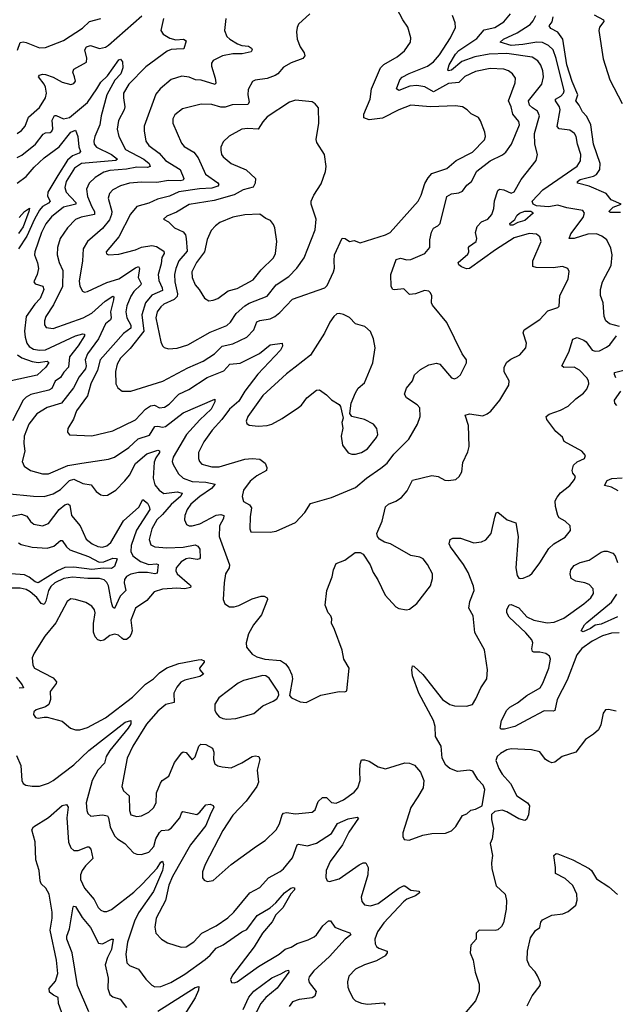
# Model space of a CAD drawing. Extents: x 1550320 to 1685906, y 509093 to 640511.
# Tile 479 of 532: x 1623862 to 1627840, y 611270 to 617846. Entities that reach past the tile are written whole.
import ezdxf

# ---------------------------------------------------------------- set-up
doc = ezdxf.new("R2010")
doc.units = 0

msp = doc.modelspace()

# ---------------------------------------------------------------- linework, layer by layer
at = {"layer": '0CON20XD'}
for points in [[(1623845, 617086.4), (1623875, 617106.5), (1623898.8, 617135), (1623922.2, 617195), (1623995, 617260.8), (1624035.9, 617325), (1624041.1, 617355), (1624034.8, 617394.8), (1624025.9, 617415.9), (1623988, 617465), (1623993.8, 617475), (1624015, 617481.5), (1624035, 617479.6), (1624085, 617462.1), (1624145, 617428.1), (1624205, 617413.8), (1624225, 617420), (1624236.2, 617435), (1624228.8, 617465), (1624218, 617495), (1624224, 617515), (1624308.1, 617561.9), (1624309.8, 617589.8), (1624298.5, 617645), (1624309.4, 617665), (1624335, 617672.9), (1624395, 617653.6), (1624435, 617663.6), (1624455, 617675.6), (1624678.8, 617871.2)], [(1625800.8, 617885), (1625725, 617815.8), (1625714.5, 617795), (1625710.5, 617765), (1625714.4, 617715), (1625735.4, 617665.4), (1625762.9, 617625), (1625767.5, 617605), (1625753.3, 617586.7), (1625675, 617557.5), (1625625, 617530), (1625585.3, 617484.7), (1625567.4, 617472.6), (1625515, 617454.5), (1625435, 617441.4), (1625416.8, 617433.2), (1625389.1, 617380.9), (1625385.5, 617345), (1625395.3, 617294.7), (1625385, 617280), (1625281.5, 617278.5), (1625235, 617262.3), (1625205, 617260.9), (1625145, 617279.2), (1625075, 617281.8), (1624949.8, 617250.2), (1624899.3, 617210.7), (1624885.7, 617185), (1624885.6, 617155), (1624942, 617022), (1624960.2, 617000.2), (1625025, 616961.4), (1625055, 616922.5), (1625103.2, 616815), (1625186.6, 616756.6), (1625193.1, 616745), (1625184.4, 616735), (1625145, 616721.7), (1625064.1, 616715.9), (1624924.2, 616695.8), (1624862.7, 616667.3), (1624781.9, 616648.1), (1624725, 616621.1), (1624645, 616597.9), (1624602.2, 616547.8), (1624524.6, 616395), (1624438.8, 616295), (1624442.3, 616282.3), (1624455, 616276.2), (1624525, 616279.4), (1624635, 616309.6), (1624675, 616326.6), (1624745, 616337.8), (1624775, 616330.5), (1624825, 616300), (1624826.4, 616285), (1624811.4, 616258.6), (1624806.8, 616215), (1624788, 616145), (1624792.6, 616105), (1624814.2, 616055), (1624815, 616038), (1624745, 616005.9), (1624701.8, 615955), (1624678.1, 615875), (1624691.1, 615765), (1624600.3, 615649.7), (1624536.4, 615585), (1624513.8, 615545), (1624503, 615497), (1624504.3, 615415), (1624517, 615387), (1624545.8, 615365.8), (1624605, 615364.4)], [(1624605, 615364.4), (1624818.5, 615431.5), (1624985, 615522.1), (1625087.1, 615565), (1625162.5, 615615), (1625213.5, 615666.5), (1625285, 615682), (1625379.5, 615725), (1625426.2, 615773.8), (1625445, 615828.2), (1625465, 615837.8), (1625535, 615849.3), (1625565.8, 615864.2), (1625600.4, 615889.6), (1625685, 615980), (1625900, 616055), (1625915, 616070), (1625957.3, 616162.7), (1625963.9, 616186.1), (1625961.9, 616235), (1625965, 616276.7), (1626015, 616386), (1626035, 616384), (1626065, 616364), (1626095, 616371.2), (1626135, 616355.6), (1626305, 616408.5), (1626335.7, 616425), (1626522.7, 616635), (1626542.5, 616675), (1626567.6, 616752.4), (1626589.3, 616790.7), (1626615, 616820), (1626715, 616852.9), (1626778, 616905), (1626885, 616962.1), (1626965.5, 617044.5), (1626972.5, 617065), (1626968, 617095), (1626940.3, 617170.3), (1626925, 617193.3), (1626876.4, 617216.4), (1626850, 617245), (1626818.8, 617265), (1626771.7, 617271.7), (1626605, 617263.6), (1626475, 617274.4), (1626395, 617243.5), (1626285, 617188.5), (1626196.4, 617176.4), (1626161.5, 617191.5), (1626160, 617215), (1626203.3, 617315), (1626210.6, 617385), (1626272.7, 617525), (1626293.6, 617546.4), (1626382.8, 617597.2), (1626432.6, 617637.4), (1626471.4, 617695), (1626474.3, 617725), (1626455, 617796.2), (1626421.4, 617845), (1626381.7, 617921.7)], [(1625535, 614424), (1625575, 614431.2), (1625705, 614488.6), (1625766.9, 614555), (1625805, 614616), (1625945, 614654.6), (1626105, 614721.9), (1626178.1, 614785), (1626275, 614850), (1626316.4, 614885), (1626359.6, 614945), (1626461.5, 615045), (1626519.4, 615145), (1626535.6, 615195), (1626534, 615255), (1626516.2, 615275), (1626445, 615321.2), (1626432, 615345), (1626445.8, 615385), (1626485.5, 615434.5), (1626499.2, 615475), (1626539.8, 615510.2), (1626595, 615542), (1626645, 615553.3), (1626667.5, 615545), (1626745, 615453.3), (1626765, 615448), (1626785, 615456), (1626805, 615473.8), (1626846.7, 615555), (1626846.7, 615575), (1626816.7, 615615), (1626714.4, 615824.4), (1626618.8, 615938.8), (1626612, 615955), (1626613.8, 616005), (1626603.3, 616025), (1626593.9, 616033.9), (1626565, 616037.5), (1626504.6, 616015.4), (1626465, 616011.9), (1626427.9, 616047.9), (1626365, 616041.4), (1626354, 616045), (1626343.2, 616063.2), (1626340.9, 616145), (1626375.6, 616244.4), (1626405, 616252.5), (1626447.4, 616242.6), (1626475, 616244.6), (1626566.7, 616285), (1626601.2, 616325), (1626601.4, 616375), (1626611.8, 616428.2), (1626626.4, 616453.6), (1626655, 616469.2), (1626669.4, 616485), (1626714.5, 616665), (1626745, 616682.9), (1626795, 616690), (1626818.2, 616701.8), (1626848.6, 616741.4), (1626880, 616765), (1626915.2, 616834.8), (1627005, 616903.1), (1627087.3, 616942.7), (1627108.9, 616961.1), (1627146.8, 617015), (1627198.9, 617145), (1627195.8, 617165.8), (1627154.7, 617214.7), (1627144.6, 617265), (1627125.3, 617305), (1627170, 617425), (1627172.2, 617455), (1627152.9, 617485), (1627125.8, 617505), (1627095, 617516.8), (1627005, 617520.7), (1626905, 617500.4), (1626835, 617467.5), (1626795, 617425.8), (1626725, 617419.2), (1626625.8, 617364.2), (1626568.3, 617398.3), (1626515, 617406.7), (1626466.9, 617403.1), (1626395, 617374.1), (1626378.1, 617385), (1626401.5, 617445), (1626417.3, 617462.7), (1626462.2, 617487.8), (1626584.8, 617535.2), (1626625.4, 617565), (1626665, 617611.1), (1626738.8, 617725), (1626771.5, 617795), (1626770, 617825), (1626752.9, 617875)], [(1625965, 613773.3), (1625943.8, 613815), (1625946.2, 613845), (1625940, 613865), (1625923.3, 613885), (1625903.3, 613935), (1625913.3, 614035), (1625948.8, 614125), (1625957.7, 614172.3), (1625976.7, 614213.3), (1626033.6, 614236.4), (1626103, 614287), (1626135, 614288.8), (1626155.6, 614275.6), (1626202.9, 614205), (1626222.2, 614155), (1626254.4, 614105), (1626301.9, 614001.9), (1626375, 613925.8), (1626393.8, 613913.8), (1626445, 613904.4), (1626465, 613910), (1626515, 613946.7), (1626606.2, 614065), (1626618.8, 614115), (1626618, 614145), (1626585, 614206.7), (1626555.7, 614245.7), (1626535, 614256), (1626475, 614267.5), (1626338.8, 614345), (1626297.6, 614357.6), (1626265, 614376.2), (1626250.8, 614395), (1626247.1, 614415), (1626282.2, 614497.8), (1626305, 614593.3), (1626325, 614610.8), (1626375, 614631.4), (1626410.8, 614655), (1626450.2, 614699.8), (1626485, 614770), (1626615, 614802), (1626655.8, 614795.8), (1626701.2, 614771.2), (1626725, 614768), (1626775, 614776.2), (1626796, 614795), (1626815, 614827.5), (1626822.1, 614887.9), (1626855, 614960), (1626863.5, 614995), (1626860, 615135), (1626837.5, 615205), (1626866, 615214), (1626955, 615201.5), (1626985, 615213.3), (1627007.4, 615232.6), (1627069.4, 615305), (1627129.2, 615405), (1627130, 615435), (1627097.1, 615495), (1627096.9, 615525), (1627115, 615559.2), (1627140.9, 615579.1), (1627201.4, 615608.6), (1627242.9, 615655), (1627246.9, 615685), (1627224.2, 615755), (1627231.2, 615775), (1627335, 615844.4), (1627388.8, 615901.2), (1627455, 615923.4), (1627465, 615932.2), (1627468.2, 616001.8), (1627525.6, 616115), (1627531.2, 616165), (1627522.5, 616185), (1627487.3, 616197.3), (1627425, 616189.5), (1627312, 616192), (1627288.8, 616198.8), (1627289.5, 616235), (1627344.1, 616364.1), (1627336.7, 616395), (1627314.1, 616414.1), (1627265, 616418.1), (1627165, 616389.2), (1627040.2, 616309.8), (1626865, 616185.3), (1626845, 616183.2), (1626812.5, 616195), (1626795, 616209.2), (1626791.1, 616225), (1626855, 616279.5), (1626862.2, 616295), (1626860, 616325), (1626865.3, 616334.7), (1626909.6, 616365), (1626915.3, 616385), (1626905.2, 616425.2), (1626916.2, 616465), (1626945, 616495.4), (1626988.6, 616515), (1627014.5, 616545), (1627028.5, 616585), (1627032.5, 616637.5), (1627054.2, 616705.8), (1627066, 616714), (1627095, 616708.9), (1627145, 616688.5), (1627164.6, 616695.4), (1627211.9, 616778.1), (1627312, 616905), (1627320, 616945), (1627303.1, 617015), (1627300.4, 617085), (1627333.9, 617205), (1627319.5, 617235), (1627287.7, 617257.7), (1627266.9, 617275), (1627259.3, 617305), (1627348.2, 617415), (1627359.2, 617465), (1627356.7, 617505), (1627342.3, 617542.3), (1627321.6, 617571.6), (1627285, 617596.8), (1627115, 617619.6), (1626996.2, 617615), (1626902.4, 617597.6), (1626815, 617567.5), (1626745, 617509.6), (1626724.5, 617504.5), (1626721.1, 617511.1), (1626730, 617545), (1626772, 617615), (1626795, 617640.7), (1626915, 617720), (1626965, 617777.7), (1627035, 617793.4), (1627095, 617832.2), (1627140, 617885)], [(1627867, 615797), (1627800, 615815), (1627775.8, 615835), (1627764.3, 615865), (1627759.2, 615955), (1627741.1, 616005), (1627740.4, 616045), (1627753.5, 616096.5), (1627812.9, 616205), (1627817.9, 616275), (1627810.2, 616320.2), (1627782.9, 616375), (1627750.2, 616400.2), (1627715, 616416.4), (1627655, 616414.1), (1627565, 616385.4), (1627532.5, 616385), (1627541.8, 616415), (1627625.3, 616525), (1627633.5, 616555), (1627622, 616572), (1627515, 616589.5), (1627456.8, 616606.8), (1627393.3, 616596.7), (1627314, 616604), (1627290.4, 616615), (1627284, 616635), (1627355, 616709.4), (1627585, 616866.9), (1627607.4, 616902.6), (1627610.4, 616945), (1627587.1, 617015), (1627578.8, 617065), (1627566.5, 617086.5), (1627535, 617107.3), (1627465, 617117.5), (1627452.1, 617132.1), (1627472.1, 617245), (1627466.9, 617265), (1627440.3, 617305), (1627440.8, 617315), (1627476.1, 617335), (1627494.6, 617355), (1627498.2, 617371.8), (1627445, 617587.5), (1627424.4, 617644.4), (1627393.7, 617673.7), (1627354.4, 617694.4), (1627315, 617695.2), (1627221.4, 617681.4), (1627145, 617674.9), (1627070.8, 617695), (1627093.5, 617715), (1627185, 617758.2), (1627271.5, 617815), (1627291.8, 617838.2), (1627309.4, 617875)], [(1627875, 616558.8), (1627807.8, 616557.8), (1627796, 616565), (1627826.3, 616593.7), (1627878.8, 616615), (1627812.4, 616642.4), (1627778, 616685), (1627665, 616735.2), (1627587.5, 616755), (1627586.2, 616765), (1627605, 616779.3), (1627695, 616801.2), (1627715, 616812.8), (1627735.8, 616845), (1627738.2, 616885), (1627694.3, 617015.7), (1627677.1, 617145), (1627648.9, 617198.9), (1627619.7, 617229.7), (1627599.2, 617275), (1627576.4, 617305), (1627589.4, 617345), (1627552.3, 617432.3), (1627516.5, 617545), (1627489.8, 617715), (1627455, 617763.8), (1627408.2, 617788.2), (1627397.5, 617805), (1627418.1, 617831.9), (1627425.3, 617865)], [(1627699.4, 617879.4), (1627761.4, 617845), (1627763.1, 617835), (1627734.1, 617795.9), (1627728.7, 617775), (1627759, 617585), (1627802.9, 617445), (1627885, 617286.5)], [(1623846.9, 617643.1), (1623866.7, 617693.3), (1623885, 617698.9), (1623905, 617694.1), (1623995, 617657.7), (1624035, 617661.5), (1624155, 617706.5), (1624280.8, 617789.2), (1624328.1, 617835), (1624405, 617853.2)], [(1624822.8, 617855), (1624803.9, 617775), (1624820.6, 617750.6), (1624865, 617722.8), (1624905, 617712.3), (1624955.4, 617715.4), (1624974, 617705), (1624959.5, 617650.5), (1624910.3, 617650.3), (1624875, 617646.5), (1624846.9, 617635), (1624705, 617531.2), (1624590.4, 617415), (1624556.2, 617355), (1624554.6, 617325), (1624564.6, 617265), (1624560, 617245), (1624522.9, 617172.9), (1624513.8, 617115), (1624524.4, 617065), (1624569, 616979), (1624690.8, 616915), (1624726.9, 616885), (1624733.3, 616865), (1624715, 616859.8), (1624645, 616861.6), (1624575, 616847.9), (1624465, 616838.9), (1624425, 616827.1), (1624367, 616793), (1624326.7, 616755), (1624307.9, 616715), (1624314.6, 616665), (1624345, 616595.4), (1624362.4, 616565), (1624362.7, 616545), (1624272.6, 616527.4), (1624235, 616510.7), (1624180.8, 616455), (1624132.3, 616385), (1624115.4, 616325), (1624113.1, 616275), (1624125.3, 616225.3), (1624151.1, 616171.1), (1624147.5, 616065), (1624089, 615941), (1624037.2, 615865), (1624027.5, 615835), (1624028.5, 615808.5), (1624039.4, 615789.4), (1624085, 615784.6), (1624285.7, 615855), (1624345, 615885.9), (1624433.9, 615966.1), (1624485, 616000), (1624490.8, 615995), (1624489.8, 615975), (1624469.2, 615895), (1624473.9, 615855), (1624468, 615842), (1624436.2, 615815), (1624389.3, 615715), (1624315, 615615.6), (1624299.2, 615575), (1624306.2, 615533.8), (1624302.9, 615515), (1624258.9, 615461.1), (1624222.4, 615387.6), (1624141.8, 615285), (1624045, 615256.6), (1623976.5, 615213.5), (1623923.3, 615145), (1623893.3, 615065), (1623889.1, 615015), (1623897.3, 614965), (1623880, 614895), (1623892, 614865), (1623934.6, 614834.6), (1624015, 614813.3), (1624055, 614812.5), (1624185, 614868), (1624277.5, 614885), (1624455, 614910), (1624496.4, 614923.6), (1624591.5, 614988.5), (1624652.8, 615047.2), (1624728.3, 615071.7), (1624765, 615128.9), (1624785, 615131.9), (1624815, 615124.1), (1624835, 615129.7), (1624955, 615220.8), (1625165, 615312.5), (1625166.5, 615295), (1625141.2, 615245), (1625065, 615174.7), (1624975.3, 615075), (1624886.2, 614925), (1624881.1, 614895), (1624886.7, 614875), (1624923.8, 614813.8), (1624953.3, 614785), (1625015, 614762.3), (1625105, 614758.1), (1625167.1, 614745), (1625143.6, 614715), (1625065, 614662.8), (1625005, 614610.9), (1624980, 614575), (1624964.6, 614535), (1624961.9, 614505), (1624976.2, 614475), (1624995, 614465.7), (1625015, 614465.5), (1625065, 614479.1), (1625173.4, 614536.6), (1625205, 614541.5), (1625225.6, 614535), (1625223.2, 614515), (1625197.7, 614465), (1625194, 614394), (1625264.5, 614205), (1625260.9, 614185), (1625237.8, 614145), (1625226.9, 614085), (1625222, 613975), (1625231.2, 613945), (1625264.2, 613924.2), (1625295, 613924.2), (1625326.3, 613933.7), (1625415, 613977.8), (1625475, 613995.6), (1625495, 613995.8), (1625515.9, 613985.9), (1625518, 613975), (1625478, 613872), (1625424.5, 613805), (1625389.5, 613745), (1625375.7, 613685), (1625376, 613655), (1625415, 613608), (1625445, 613590.8), (1625500, 613575), (1625605, 613567.1), (1625638, 613545), (1625659.2, 613515), (1625679.7, 613469.7), (1625684.3, 613445), (1625663, 613333), (1625676.4, 613316.4), (1625735, 613291.2), (1625775, 613286.2), (1625872.5, 613335), (1625995, 613358.8), (1626033, 613357), (1626047.5, 613365), (1626062, 613515), (1626026.2, 613575), (1626016.2, 613635), (1625965, 613773.3)], [(1625238.1, 617855), (1625230, 617775), (1625246.7, 617735), (1625265.6, 617715), (1625316.9, 617685), (1625345, 617674.7), (1625390, 617670), (1625410.8, 617655), (1625414.2, 617645), (1625408.2, 617631.8), (1625348.1, 617618.1), (1625285, 617618.8), (1625216.2, 617605), (1625155, 617573.8), (1625144.3, 617555), (1625143.1, 617535), (1625168.4, 617455), (1625172.2, 617425), (1625167.2, 617412.8), (1625075, 617442.9), (1625035.5, 617445.5), (1624995, 617462.2), (1624945, 617468.1), (1624873.7, 617446.3), (1624800.8, 617385), (1624771.1, 617348.9), (1624694.1, 617135.9), (1624693.5, 617103.5), (1624705.4, 617035), (1624725, 617005.5), (1624794.2, 616954.3), (1624835.5, 616905), (1624934.5, 616845), (1624959.5, 616785), (1624954.3, 616775), (1624935, 616769), (1624855, 616771.1), (1624777.8, 616757.8), (1624675, 616760.3), (1624595.9, 616754.1), (1624535, 616737.5), (1624485, 616709.1), (1624463.2, 616685), (1624453.1, 616655), (1624477.1, 616565), (1624475.9, 616545), (1624461.5, 616508.5), (1624415, 616451.8), (1624315.6, 616365), (1624285.4, 616315), (1624281.4, 616235), (1624259.3, 616099.3), (1624265, 616066.2), (1624282.1, 616032.1), (1624295, 616027.1), (1624315, 616031.5), (1624445, 616091.8), (1624525, 616114.7), (1624635, 616189.7), (1624655, 616197.5), (1624662.3, 616185), (1624654.2, 616125), (1624674.6, 616085), (1624672.3, 616075), (1624625, 616031.5), (1624605, 616000), (1624578.8, 615935), (1624571.2, 615895), (1624577.5, 615855), (1624604.8, 615805), (1624604.3, 615785.7), (1624555, 615750), (1624399.8, 615575), (1624383, 615505), (1624336.8, 615415), (1624315.7, 615334.3), (1624241.1, 615235), (1624222.7, 615177.3), (1624183.3, 615115), (1624180.7, 615090.7), (1624195, 615073.3), (1624345, 615067.5), (1624485, 615099.5), (1624635.3, 615174.7), (1624702.5, 615245), (1624735, 615268.4), (1624761.8, 615271.8), (1624795, 615252.9), (1624828.6, 615258.6), (1624861, 615279), (1624925, 615345.3), (1624992.6, 615377.4), (1625115, 615455.9), (1625225, 615500.4), (1625265, 615545.5), (1625335, 615551.8), (1625464.1, 615615.9), (1625535, 615674.3), (1625616, 615686), (1625618, 615665), (1625605, 615640), (1625451.8, 615478.2), (1625365.4, 615365), (1625325, 615299.1), (1625262.7, 615245), (1625211.8, 615175), (1625146.9, 615105), (1625093.1, 615026.9), (1625056.2, 614955), (1625055.5, 614915), (1625063.1, 614895), (1625078.3, 614878.3), (1625145, 614860.8), (1625195, 614859.3), (1625365, 614910.9), (1625415, 614916.5), (1625465, 614911.1), (1625501.4, 614885), (1625512.5, 614855), (1625510.8, 614835), (1625445, 614800.4), (1625400.6, 614765), (1625357.5, 614705), (1625348.8, 614661.2), (1625357.7, 614627.7), (1625396.5, 614606.5), (1625410, 614585), (1625400.6, 614525), (1625398.6, 614445), (1625405, 614426.2), (1625535, 614424)], [(1623845, 616926.4), (1623877.8, 616942.2), (1623967.3, 617015), (1624019.1, 617080.9), (1624035, 617089.5), (1624065, 617093.5), (1624077.4, 617102.6), (1624083.6, 617116.4), (1624080, 617175), (1624095, 617205.7), (1624105, 617206.9), (1624155, 617183.4), (1624195, 617193.4), (1624315, 617292.4), (1624376.9, 617385), (1624405, 617429.4), (1624448.4, 617471.6), (1624525, 617577.5), (1624535, 617582.5), (1624548.6, 617565), (1624551.2, 617525), (1624538.8, 617485), (1624498.6, 617441.4), (1624444, 617345), (1624406.5, 617205), (1624396.7, 617145), (1624363.1, 617065), (1624356.6, 617035), (1624360.7, 617015), (1624375.4, 616995), (1624475.1, 616945.1), (1624515.6, 616915), (1624505.2, 616904.8), (1624275, 616886.1), (1624227.5, 616855), (1624173.9, 616765), (1624162.9, 616725), (1624173.3, 616695), (1624236.9, 616625), (1624237.1, 616615), (1624220.6, 616609.4), (1624155, 616593.5), (1624075, 616529.1), (1624036.5, 616483.5), (1624008.1, 616425), (1623962.5, 616295), (1623961.5, 616275), (1623981.7, 616221.7), (1623987.8, 616185), (1623979.2, 616145), (1623955.9, 616095.9), (1623965, 616082.5), (1624017.1, 616067.1), (1624022.7, 616045), (1623998.2, 615985), (1623962.8, 615947.2), (1623905.3, 615865), (1623894.7, 615765), (1623898.4, 615725), (1623910.3, 615685), (1623925, 615663.4), (1623955, 615645.2), (1623995, 615638.6), (1624035, 615642), (1624235.5, 615735), (1624285, 615748.2), (1624296.3, 615746.3), (1624294.5, 615735), (1624252.6, 615667.4), (1624195.3, 615595), (1624187.3, 615525), (1624157.4, 615492.6), (1624135, 615456.2), (1624098.8, 615431.2), (1624077.9, 615382.1), (1624057.9, 615372.1), (1623937.4, 615342.6), (1623904.7, 615325.3), (1623884.7, 615305.3), (1623813.4, 615166.6)], [(1624855, 615648.6), (1624915, 615653.5), (1624985, 615675.5), (1625135, 615759.7), (1625245.2, 615804.8), (1625269.6, 615825), (1625307.9, 615885), (1625365, 615934.6), (1625395, 615952), (1625515, 615998.8), (1625575.5, 616075), (1625658.5, 616131.5), (1625713.4, 616186.6), (1625761.1, 616255), (1625836.2, 616443.8), (1625842.9, 616515), (1625809.1, 616615), (1625807.9, 616635), (1625825.6, 616675), (1625875, 616750), (1625905, 616832.5), (1625908.6, 616865), (1625897.1, 616945), (1625847.1, 617025), (1625842.5, 617045), (1625859.5, 617155), (1625857, 617257), (1625835, 617284), (1625815, 617297.1), (1625705, 617308.6), (1625665, 617294.3), (1625515, 617198.5), (1625485.3, 617165), (1625455, 617114.5), (1625385, 617119.2), (1625345, 617115.4), (1625262.2, 617067.8), (1625220.2, 617029.8), (1625205.5, 616995), (1625204.6, 616975.4), (1625210.9, 616945), (1625220.5, 616930.5), (1625275, 616885.5), (1625373.6, 616843.6), (1625436.9, 616785), (1625435.4, 616755), (1625421.8, 616728.2), (1625355, 616710.5), (1625295, 616676.1), (1625161.3, 616638.7), (1624995, 616612.8), (1624908.9, 616561.1), (1624845, 616533.8), (1624822.5, 616515), (1624855.7, 616495.7), (1624895.5, 616455.5), (1624955, 616429.4), (1624969.7, 616409.7), (1624974.7, 616385), (1624980.5, 616299.5), (1624925.8, 616235), (1624904.8, 616185.2), (1624896.4, 616145), (1624897.5, 616095), (1624916.2, 616015), (1624913.6, 615996.4), (1624895, 615978.4), (1624825, 615945.3), (1624805, 615927.9), (1624781.1, 615895), (1624772.3, 615855), (1624804.5, 615694.5), (1624815, 615668.8), (1624827.6, 615657.6), (1624855, 615648.6)], [(1623845, 616754.7), (1623905, 616799.2), (1623958.3, 616861.7), (1624025, 616922.7), (1624125, 616997.8), (1624205, 617094.5), (1624235, 617107.5), (1624250, 617065), (1624257.6, 616997.6), (1624267.5, 616965), (1624258.8, 616955), (1624215, 616937.7), (1624182.3, 616907.7), (1624116.2, 616806.2), (1624049.8, 616695), (1624048.1, 616668.1), (1624065.8, 616635), (1624055, 616620.7), (1624015, 616597.8), (1623995, 616573.2), (1623960.5, 616515), (1623909.6, 616400.4), (1623854.8, 616315)], [(1623858.8, 616525), (1623895, 616564.4), (1623927.5, 616587.5), (1623924.2, 616564.2), (1623885, 616462.5), (1623855, 616417.2)], [(1625125, 615968), (1625155, 615972.5), (1625185, 615984.2), (1625254.5, 616035.5), (1625315, 616051.5), (1625421.4, 616108.6), (1625475.7, 616175), (1625558.1, 616255), (1625570, 616285), (1625580, 616365), (1625567, 616457), (1625558.3, 616478.3), (1625536.2, 616505), (1625505, 616518.6), (1625465, 616548.1), (1625365, 616543.6), (1625285, 616527.5), (1625199.1, 616490.9), (1625169.8, 616470.2), (1625141.6, 616438.4), (1625115, 616378.8), (1625096.9, 616295), (1625042.5, 616225), (1625013, 616163), (1625014.5, 616125), (1625033.3, 616075), (1625060.8, 616045), (1625096, 615986), (1625125, 615968)], [(1627155, 616474.2), (1627136.7, 616475), (1627134.2, 616485), (1627168.8, 616511.2), (1627182, 616538), (1627199.2, 616555), (1627235, 616567.7), (1627276.5, 616566.5), (1627289.5, 616559.5), (1627291.8, 616555), (1627236.2, 616505), (1627188.2, 616491.8), (1627155, 616474.2)], [(1626105, 614944.2), (1626145, 614956), (1626185, 614980), (1626246, 615055), (1626254, 615075), (1626247.5, 615115), (1626224.5, 615144.5), (1626165.4, 615175.4), (1626080, 615195), (1626067.5, 615215), (1626075.9, 615284.1), (1626104.2, 615355), (1626122.5, 615385), (1626165, 615422), (1626220, 615555), (1626236, 615655), (1626224.2, 615715), (1626204.4, 615764.4), (1626166.3, 615796.3), (1626103.8, 615815), (1626065, 615858), (1626025, 615876.2), (1625995, 615883.3), (1625979.3, 615880.7), (1625960, 615865), (1625934.3, 615825.7), (1625897.6, 615752.4), (1625803.8, 615606.2), (1625702.7, 615525), (1625645, 615481.8), (1625485, 615337.3), (1625386.7, 615195), (1625375.8, 615165), (1625378.8, 615148.8), (1625395, 615138.8), (1625455, 615132.5), (1625515, 615135.8), (1625545, 615145.7), (1625615, 615182.9), (1625725, 615256), (1625745, 615272), (1625779.7, 615320.3), (1625845, 615371.2), (1625865, 615373.8), (1625911.7, 615341.7), (1625945, 615306.7), (1625995, 615276.7), (1626005, 615262.5), (1626023.3, 615185), (1626014.2, 615155.8), (1626019.1, 615119.1), (1626009.5, 615065), (1626018.6, 615005), (1626055, 614954), (1626080, 614945), (1626105, 614944.2)], [(1626522, 612655), (1626473.8, 612585), (1626420, 612415), (1626420.7, 612390.7), (1626430.7, 612370.7), (1626463, 612367), (1626555, 612400), (1626615, 612411.2), (1626705, 612413.8), (1626745, 612428.8), (1626775, 612458.8), (1626818.3, 612531.7), (1626848.3, 612541.7), (1626875, 612566.7), (1626906.4, 612573.6), (1626950, 612595), (1626967.5, 612705), (1626956.7, 612735), (1626921.2, 612771.2), (1626888.3, 612828.3), (1626865, 612834.2), (1626785, 612824.3), (1626735, 612845.8), (1626707, 612867), (1626682.5, 612915), (1626675.8, 612995), (1626638.3, 613058.3), (1626636.8, 613125), (1626626.6, 613165), (1626527.8, 613347.8), (1626484.4, 613465), (1626480, 613505), (1626485, 613530), (1626495, 613528.8), (1626555, 613472.2), (1626685, 613306.5), (1626735, 613273.6), (1626765, 613263.5), (1626845, 613260.8), (1626885, 613273.3), (1626909.1, 613310.9), (1626941.9, 613385), (1626980.8, 613445), (1626987.1, 613505), (1626967, 613637), (1626902.6, 613752.6), (1626890.6, 613865), (1626861.5, 613915), (1626869.2, 613960.8), (1626896.4, 614035), (1626893, 614063), (1626856.9, 614155), (1626825, 614207.8), (1626739.6, 614325), (1626731.1, 614345), (1626736, 614374), (1626755, 614384), (1626805, 614384.2), (1626895, 614352), (1626945, 614360), (1626975, 614372.5), (1627010.6, 614415), (1627035.5, 614524.5), (1627045, 614552.5), (1627055, 614557.5), (1627117.5, 614505), (1627176.1, 614486.1), (1627191.1, 614395), (1627176.2, 614185), (1627184, 614135), (1627195, 614116.7), (1627205, 614114), (1627225, 614116), (1627265.7, 614134.3), (1627285, 614150), (1627335, 614218.8), (1627395, 614313.8), (1627430, 614345), (1627505, 614390), (1627540, 614435), (1627537.5, 614465), (1627505, 614496.7), (1627465, 614520), (1627455, 614533.8), (1627439.1, 614595), (1627437.9, 614632.1), (1627451.7, 614658.3), (1627473.1, 614686.9), (1627535.8, 614734.2), (1627568.1, 614775), (1627574, 614795), (1627556.7, 614816.7), (1627551.1, 614835), (1627559.8, 614870.2), (1627585, 614894.4), (1627633.3, 614915), (1627641.2, 614935), (1627615.5, 614965.5), (1627498.6, 615028.6), (1627487.9, 615057.9), (1627441.9, 615095), (1627381.4, 615175), (1627377.1, 615195), (1627397.6, 615212.4), (1627472.7, 615237.3), (1627525.3, 615264.7), (1627575.4, 615314.6), (1627628, 615352), (1627650.3, 615379.7), (1627662.9, 615415), (1627661.4, 615435), (1627650, 615455), (1627600.5, 615505), (1627565, 615525.4), (1627495, 615523.5), (1627482.9, 615535), (1627529.2, 615625), (1627556.9, 615713.1), (1627585, 615724.3), (1627630, 615705), (1627644.4, 615694.4), (1627685, 615638.6), (1627705, 615631.5), (1627735, 615635.5), (1627781.7, 615658.3), (1627801.9, 615675), (1627846.9, 615735)], [(1623847.6, 615607.6), (1623877.4, 615587.4), (1623945, 615562.3), (1623985, 615557.3), (1624046, 615566), (1624056.9, 615556.9), (1624036.9, 615525), (1623978.4, 615471.6), (1623805, 615433.8)], [(1627843.6, 615455), (1627834.2, 615475.8), (1627835, 615490), (1627951, 615519)], [(1627848.8, 615268.8), (1627835.8, 615285.8), (1627834.4, 615305), (1627875.4, 615365)], [(1623775, 614681.1), (1623954.7, 614664.7), (1624025, 614662.3), (1624085, 614679.1), (1624135, 614708.9), (1624195, 614768.6), (1624225, 614776.8), (1624285, 614748.2), (1624338.9, 614738.9), (1624372.5, 614695), (1624403.7, 614673.7), (1624425, 614668.1), (1624449.3, 614670.7), (1624505, 614704.4), (1624565, 614766.2), (1624595.2, 614805), (1624635, 614882), (1624712.2, 614947.8), (1624785, 614971.5), (1624797.1, 614967.1), (1624796.1, 614955), (1624770.6, 614919.4), (1624760, 614890), (1624753.1, 614785), (1624765, 614738.6), (1624793.3, 614705), (1624825, 614682.8), (1624913.3, 614693.2), (1624948.1, 614685), (1624937.5, 614665), (1624875, 614608.6), (1624815, 614540.6), (1624779.2, 614505), (1624745.5, 614445), (1624727.5, 614375), (1624738.9, 614338.9), (1624765, 614326.7), (1624845, 614319.7), (1624955, 614324.3), (1625035, 614340), (1625050.9, 614330.9), (1625065, 614309.2), (1625067.6, 614252.4), (1625063.8, 614245), (1625048.4, 614241.6), (1624995, 614249.5), (1624974.4, 614245.6), (1624939.6, 614225), (1624906.2, 614185), (1624904.6, 614165), (1624914.6, 614145), (1624996.9, 614075), (1625004.4, 614065), (1625002.5, 614055), (1624965, 614045.9), (1624911.3, 614048.7), (1624815, 614041.8), (1624760, 614025), (1624712.4, 613967.6), (1624634.7, 613915.3), (1624605.3, 613835), (1624612.8, 613765), (1624606.9, 613743.1), (1624595, 613723.1), (1624575, 613707.8), (1624555, 613706.7), (1624544.5, 613715), (1624523.1, 613735), (1624495, 613743.3), (1624465, 613733.9), (1624425, 613701.2), (1624405, 613698.5), (1624385, 613705.4), (1624366.8, 613725), (1624356.4, 613755), (1624355.9, 613814.1), (1624365.4, 613885.4), (1624361.1, 613905), (1624345, 613929.2), (1624305, 613954.4), (1624235, 613974.2), (1624205, 613978), (1624178.8, 613961.2), (1624102.7, 613817.3), (1624031.1, 613728.9), (1623959.1, 613615), (1623946.4, 613585), (1623950.5, 613535), (1623961.4, 613515), (1624085, 613450.8), (1624108.5, 613425), (1624106.4, 613413.6), (1624065, 613358.8), (1624069.1, 613305), (1624057.1, 613272.9), (1624035, 613257.1), (1623973.4, 613236.6), (1623956.1, 613223.9), (1623953.8, 613205), (1623967.5, 613185), (1623985, 613180.8), (1624025, 613188), (1624045, 613188.8), (1624145, 613160.8), (1624202.5, 613115), (1624235, 613102.5), (1624265, 613103.1), (1624315, 613118.2), (1624435, 613184.6), (1624615, 613322.7), (1624701.8, 613408.2), (1624755, 613443.8), (1624796.4, 613483.6), (1624845, 613517.9), (1624925, 613546.8), (1625055, 613571.1), (1625075, 613572.5), (1625093.3, 613565), (1625094, 613555), (1625062.9, 613515), (1625064.6, 613504.6), (1625088.8, 613475), (1625065, 613460), (1624965, 613436.1), (1624938.2, 613421.8), (1624910.9, 613389.1), (1624892.2, 613347.8), (1624894.2, 613285), (1624838.1, 613271.9), (1624785, 613227.7), (1624709.7, 613140.3), (1624616.9, 612995), (1624580, 612915), (1624544.3, 612724.3), (1624556.6, 612696.6), (1624593, 612663), (1624595.4, 612565.4), (1624605.6, 612535.6), (1624643.6, 612523.6), (1624675, 612528.5), (1624725, 612553.3), (1624757, 612583), (1624773.3, 612615), (1624776.3, 612683.7), (1624801.7, 612748.3), (1624814, 612766), (1624858, 612795), (1624897.1, 612885), (1624945, 612948.8), (1624955, 612956), (1624975, 612952), (1625015, 612902.5), (1625035, 612923.3), (1625059.2, 612995), (1625071.9, 613008.1), (1625105, 613005.6), (1625150.7, 612980.7), (1625159.4, 612955), (1625155.7, 612905), (1625165, 612876.7), (1625185, 612862.5), (1625215, 612856), (1625275, 612848.8), (1625345, 612882.2), (1625415, 612925.6), (1625435, 612930.6), (1625460, 612925), (1625466.9, 612905), (1625447.1, 612835), (1625456.9, 612755), (1625445.7, 612725), (1625373.6, 612626.4), (1625285, 612534.3), (1625218.8, 612431.2), (1625101.4, 612205), (1625083.8, 612155), (1625084.1, 612114.1), (1625095, 612100), (1625115, 612090), (1625155, 612096.2), (1625275, 612204.2), (1625443.2, 612326.8), (1625500.8, 612365), (1625574.7, 612435.3), (1625598.2, 612475), (1625614.5, 612535.5), (1625625, 612548), (1625645, 612551.4), (1625705, 612542.9), (1625815, 612554.2), (1625835, 612570), (1625855, 612625.8), (1625885, 612651.1), (1625912, 612652), (1625945, 612618.6), (1625975, 612613.6), (1626025, 612636.5), (1626095, 612686.9), (1626120, 612715), (1626135.3, 612764.7), (1626132.8, 612827.2), (1626136.2, 612875), (1626145, 612902.5), (1626165, 612903.8), (1626195, 612894.2), (1626255, 612856.5), (1626305, 612842.9), (1626435, 612883.1), (1626465, 612880), (1626497.6, 612867.6), (1626539.7, 612819.7), (1626562, 612765), (1626557.5, 612715), (1626522, 612655)], [(1627858.9, 614698.9), (1627815, 614723.5), (1627767.5, 614735), (1627785, 614768), (1627817, 614783), (1627885, 614786.2)], [(1624658.5, 614591.5), (1624685, 614642.5), (1624715, 614617.5), (1624728.1, 614595), (1624730.4, 614575), (1624643, 614437), (1624605.9, 614335), (1624603.9, 614293.9), (1624618.2, 614265), (1624668.6, 614228.6), (1624725, 614208), (1624775, 614212.1), (1624787.5, 614207.5), (1624780.9, 614149.1), (1624765, 614144.8), (1624715, 614153.7), (1624655, 614153.5), (1624605, 614142.8), (1624575, 614127.3), (1624562.9, 614107.1), (1624560.3, 614085), (1624571.8, 614035), (1624533, 613997), (1624495, 613913.3), (1624485, 613922.5), (1624475, 613953.8), (1624455.6, 614065.6), (1624445, 614087.5), (1624425.6, 614105), (1624395, 614113.7), (1624316.5, 614113.5), (1624216.1, 614123.9), (1624156.6, 614113.4), (1624097.1, 614085), (1624069.7, 614060.3), (1624054.7, 614035), (1624037, 613963), (1624025, 613940.9), (1624005, 613948.2), (1623977.6, 613987.6), (1623932.7, 614025), (1623905, 614040), (1623865, 614050.2), (1623795, 614048.5)], [(1623715, 614512.7), (1623875, 614543.3), (1623910.5, 614530.5), (1623935.6, 614495), (1623957, 614477), (1624015, 614466.7), (1624055, 614481.1), (1624125.9, 614575), (1624165, 614605.3), (1624185, 614612.7), (1624196.2, 614605), (1624208.2, 614535), (1624265.3, 614465.3), (1624307.1, 614377.1), (1624345.8, 614345), (1624385, 614327.5), (1624415, 614324.1), (1624445, 614333.3), (1624471.1, 614355), (1624555, 614498.9), (1624658.5, 614591.5)], [(1623855, 614353.1), (1623871.4, 614341.4), (1623945, 614322.7), (1624045, 614315.7), (1624091, 614329), (1624135, 614368.1), (1624145, 614368.6), (1624174.8, 614324.8), (1624198.2, 614305), (1624321.9, 614261.9), (1624394.1, 614224.1), (1624425, 614225.2), (1624485, 614250), (1624507.7, 614247.7), (1624512.5, 614245), (1624496.5, 614195), (1624475, 614181.3), (1624422.7, 614182.7), (1624345, 614174.2), (1624225, 614189.3), (1624165, 614186.6), (1624114.4, 614165.6), (1623985, 614084.7), (1623965, 614091), (1623925, 614123.2), (1623895, 614138.8), (1623804.5, 614145.5)], [(1627865, 613750.4), (1627815, 613749.3), (1627755, 613731.2), (1627685.5, 613695), (1627615, 613646.1), (1627581.6, 613605), (1627518.8, 613435), (1627451.9, 613305), (1627436.6, 613233.4), (1627425, 613227.5), (1627365, 613230), (1627255, 613172.1), (1627168.6, 613125), (1627098.6, 613108.6), (1627078.3, 613108.3), (1627070, 613115), (1627078.8, 613165), (1627115.8, 613235), (1627134.2, 613255), (1627187.3, 613282.7), (1627248.1, 613331.9), (1627336.9, 613385), (1627355, 613414.4), (1627395, 613515.7), (1627407.4, 613575), (1627399.6, 613595), (1627375, 613614.1), (1627335, 613622.5), (1627295, 613621.9), (1627287.6, 613627.6), (1627283.1, 613645), (1627288.2, 613685), (1627282, 613705), (1627242.2, 613752.2), (1627130.8, 613855), (1627115.8, 613885), (1627115.9, 613904.1), (1627131.4, 613938.6), (1627145, 613940.8), (1627195, 613918.1), (1627249.1, 613859.1), (1627296.2, 613836.2), (1627385, 613817.4), (1627431.9, 613821.9), (1627495, 613849.2), (1627629.1, 613945), (1627675.5, 613985), (1627694.5, 614015), (1627692.2, 614045), (1627665, 614074.4), (1627635, 614086.2), (1627575, 614095.5), (1627544, 614115), (1627538.6, 614145), (1627543, 614173), (1627565, 614201.5), (1627605, 614221.3), (1627665, 614236.5), (1627745, 614288.9), (1627765, 614295.6), (1627786.3, 614296.3), (1627823.6, 614283.6), (1627839.2, 614265), (1627855, 614220)], [(1627855, 613857.4), (1627745, 613809.5), (1627705, 613802.7), (1627675, 613780.6), (1627625, 613757.5), (1627612.5, 613765), (1627633.3, 613805), (1627648.8, 613821.2), (1627814.4, 613955.6), (1627849.7, 614010.3)], [(1625245, 613174.4), (1625305, 613178.5), (1625425, 613212.5), (1625485.6, 613264.4), (1625555.9, 613294.1), (1625579.3, 613310.7), (1625593.3, 613335), (1625591.2, 613355), (1625528.5, 613448.5), (1625505, 613464.4), (1625485, 613465.6), (1625356, 613434), (1625321.9, 613415), (1625192.4, 613317.6), (1625165.8, 613275), (1625166, 613235), (1625174.2, 613215), (1625195, 613190.8), (1625218.7, 613178.7), (1625245, 613174.4)], [(1623839.6, 613455), (1623878.7, 613405), (1623887.1, 613385), (1623858.9, 613381.1)], [(1627845, 613228), (1627795, 613240), (1627773.6, 613236.4), (1627757.5, 613215), (1627742.7, 613137.3), (1627726.6, 613103.4), (1627695, 613074), (1627641.1, 613038.9), (1627575, 612954), (1627485, 612925.8), (1627435, 612886.7), (1627416.2, 612883.8), (1627395, 612892), (1627373.8, 612905), (1627335, 612955.8), (1627280.8, 612970.8), (1627145, 612977.5), (1627115, 612970.8), (1627072, 612945), (1627050, 612925), (1627042.4, 612897.6), (1627061.9, 612845), (1627085, 612808), (1627140.8, 612745), (1627182.6, 612662.6), (1627253.3, 612615), (1627266.1, 612596.1), (1627260, 612535), (1627247.5, 612505), (1627235, 612497.5), (1627195, 612510), (1627115, 612556.7), (1627085, 612566.7), (1627035, 612557.5), (1627013, 612537), (1627012.5, 612505), (1627026.7, 612445), (1627016.7, 612375), (1627003.8, 612345), (1627018.8, 612265), (1627012, 612215), (1627014, 612175), (1627045, 612062.5), (1627103.3, 612005), (1627113.9, 611963.9), (1627111.2, 611905), (1627093.3, 611815), (1627079.5, 611790.5), (1627055, 611767.5), (1627036.4, 611763.6), (1626930, 611765), (1626910, 611745), (1626910, 611705), (1626873.8, 611666.2), (1626870, 611615), (1626890, 611565), (1626903.8, 611485), (1626931.2, 611405), (1626930, 611355), (1626905, 611292.5), (1626819.5, 611190.5)], [(1623842, 612932), (1623870.8, 612865), (1623876.7, 612765), (1623886.1, 612746.1), (1623904.2, 612734.2), (1623945, 612726.9), (1623995, 612728.1), (1624055, 612747.3), (1624085.9, 612764.1), (1624225, 612868.9), (1624323.2, 612965), (1624565.7, 613155.7), (1624605, 613166), (1624605, 613144.3), (1624587.2, 613115), (1624463.8, 612965), (1624440, 612925), (1624429, 612881), (1624384.1, 612835), (1624345.9, 612765), (1624307.3, 612615), (1624310.6, 612565), (1624317.5, 612545), (1624337.3, 612527.3), (1624415, 612535.3), (1624448.8, 612528.8), (1624456.1, 612516.1), (1624467.1, 612455), (1624495.3, 612395.3), (1624515, 612375.6), (1624565, 612344.3), (1624621.7, 612281.7), (1624645, 612272.5), (1624675, 612270.8), (1624725, 612286.9), (1624757.1, 612325), (1624771.2, 612375), (1624795, 612418.1), (1624809.6, 612430.4), (1624855, 612434.6), (1624875, 612447.8), (1624931.5, 612515), (1624942, 612548), (1624951.5, 612558.5), (1625045, 612538.1), (1625065, 612552.5), (1625105, 612602.9), (1625135, 612606.4), (1625155, 612597.5), (1625157.8, 612587.8), (1625135.3, 612535), (1625106.2, 612465), (1625003.6, 612336.4), (1624883.2, 612125), (1624859.2, 612065), (1624835.7, 611964.3), (1624774.6, 611845), (1624765.6, 611785), (1624772.5, 611745), (1624810, 611705), (1624850.2, 611680.2), (1624941.3, 611651.3), (1624975, 611653.3), (1625025, 611686.7), (1625078.6, 611745), (1625175, 611794.6), (1625251.3, 611848.7), (1625291.5, 611885), (1625400, 612015), (1625465, 612050.6), (1625524.1, 612115.9), (1625602.8, 612157.2), (1625624, 612175), (1625685, 612248.8), (1625715, 612335.8), (1625725, 612339.5), (1625785, 612327.7), (1625845, 612346.8), (1625945, 612411.2), (1625985, 612478.5), (1626055, 612508.8), (1626115, 612521.2), (1626125, 612513.3), (1626060.2, 612419.8), (1626017.2, 612335), (1625935.4, 612225), (1625908.9, 612165), (1625907.3, 612117.3), (1625916, 612096), (1625930.5, 612090.5), (1625995, 612108.1), (1626129.1, 612200.9), (1626155, 612214.2), (1626174.2, 612214.2), (1626188.9, 612185), (1626187.1, 612135), (1626142.9, 611985), (1626146.5, 611956.5), (1626164.6, 611934.6), (1626205, 611928.2), (1626255, 611943.2), (1626395, 612045.4), (1626425, 612061.1), (1626435, 612060.6), (1626475, 612032.2), (1626530, 612025), (1626532.5, 612015), (1626506, 611995), (1626448.3, 611971.7), (1626425, 611955.6), (1626294.5, 611815), (1626252.5, 611755), (1626234.4, 611705), (1626235.8, 611675), (1626245, 611656.2), (1626261.2, 611645), (1626316.7, 611625), (1626316.2, 611615), (1626302, 611595), (1626245, 611560.9), (1626163.8, 611535), (1626104.6, 611505.4), (1626061.3, 611458.7), (1626050.5, 611420.5), (1626053.1, 611385), (1626064.4, 611355), (1626089.8, 611309.8), (1626105, 611294.5), (1626145, 611277.3), (1626185, 611271.2), (1626290.8, 611280.8), (1626301.2, 611275), (1626299.2, 611265)], [(1624162, 611165), (1624122, 611275), (1624118.8, 611315), (1624087.7, 611332.3), (1624062.4, 611352.4), (1624059.5, 611375), (1624101.4, 611425), (1624116.7, 611475), (1624108.2, 611565), (1624066.8, 611765), (1624079.3, 611845), (1624078.9, 611885), (1624058.8, 612005), (1624036.2, 612045), (1624006.4, 612075), (1623998.2, 612095), (1623993.2, 612165), (1623970.4, 612235), (1623966.3, 612356.3), (1623942.9, 612435), (1623954.4, 612455.6), (1624055, 612518.6), (1624145, 612597.5), (1624175.8, 612605.8), (1624187.1, 612587.1), (1624176.5, 612515), (1624187.4, 612352.6), (1624203.5, 612315), (1624225, 612296.7), (1624252.4, 612297.6), (1624315, 612322.9), (1624325, 612322.5), (1624337.4, 612307.4), (1624350.5, 612245), (1624300.9, 612195), (1624280, 612165), (1624269.1, 612135), (1624269.1, 612105), (1624294.1, 612045), (1624360.8, 611970.8), (1624386.2, 611916.2), (1624405, 611898.1), (1624425, 611890.6), (1624445, 611890.6), (1624475, 611903.6), (1624625, 612018.9), (1624683.1, 612075), (1624779.5, 612180.5), (1624805, 612220), (1624815.6, 612225.6), (1624822.2, 612205), (1624816.2, 612165), (1624756.3, 612023.7), (1624655, 611880.9), (1624629.8, 611825), (1624582.4, 611685), (1624571.1, 611605), (1624577.3, 611547.3), (1624595, 611530), (1624655.5, 611505.5), (1624705, 611438.8), (1624745, 611398.8), (1624765, 611388), (1624805, 611390), (1624872.5, 611415), (1624965, 611470.8), (1625100.8, 611569.2), (1625135, 611599.1), (1625173.9, 611646.1), (1625222, 611668), (1625345, 611754), (1625379.4, 611770.6), (1625447.3, 611862.7), (1625535.6, 611914.4), (1625573, 611947), (1625631.5, 612015), (1625672.2, 612045), (1625689.3, 612050.7), (1625698.5, 612048.5), (1625696.9, 612035), (1625672.8, 612007.2), (1625618.5, 611915), (1625571.9, 611868.1), (1625548.4, 611821.6), (1625482.9, 611745), (1625428.9, 611655), (1625283.1, 611465), (1625270.8, 611435), (1625276.2, 611416.2), (1625295, 611414), (1625315, 611420.8), (1625456.1, 611523.9), (1625595, 611605.6), (1625635, 611639.4), (1625675, 611651.1), (1625715, 611676.4), (1625789.1, 611700.9), (1625828.6, 611721.4), (1625844.6, 611735.4), (1625885.6, 611795), (1625925, 611828.6), (1625937.1, 611827.1), (1625966, 611785), (1626015, 611764.5), (1626067.1, 611747.1), (1626074.2, 611735), (1626035, 611704.5), (1625931.4, 611588.6), (1625826.2, 611495), (1625795, 611453.8), (1625790, 611435), (1625794.4, 611415), (1625841.4, 611355), (1625834, 611325), (1625816.2, 611313.8), (1625727.6, 611302.4), (1625684.2, 611285.8), (1625662.5, 611255)], [(1627250.3, 611259.7), (1627285, 611327.5), (1627338.8, 611395), (1627340, 611415), (1627320.7, 611460.7), (1627305, 611487.5), (1627267, 611527), (1627250, 611565), (1627252.5, 611625), (1627272.5, 611715), (1627306.7, 611763.3), (1627335, 611782.5), (1627341.2, 611818.8), (1627352.5, 611835), (1627415, 611866.7), (1627490, 611875), (1627525, 611890), (1627575, 611932), (1627585.6, 611965), (1627581.9, 612005), (1627555, 612063.8), (1627505, 612110), (1627440, 612145), (1627441.2, 612185), (1627430, 612265), (1627445, 612277.5), (1627456.4, 612276.4), (1627555, 612236), (1627665, 612177.5), (1627680, 612165), (1627715, 612109.2), (1627795.8, 612055.8), (1627855, 612003.3)], [(1624325, 611219.1), (1624248.8, 611395), (1624212.7, 611615), (1624177.4, 611705), (1624178.1, 611725), (1624195.6, 611775), (1624219.3, 611920.7), (1624225, 611926.7), (1624235, 611923.3), (1624279.6, 611849.6), (1624335, 611782.7), (1624388.8, 611678.8), (1624415, 611673.5), (1624475, 611705.8), (1624485.6, 611705.6), (1624475, 611636), (1624448, 611582), (1624433.2, 611535), (1624452.5, 611445), (1624450.4, 611375), (1624465, 611335.8), (1624485, 611319.4), (1624533.8, 611303.8), (1624575, 611248.1)], [(1625355.2, 611234.8), (1625392.6, 611317.4), (1625425, 611358.6), (1625545, 611446.8), (1625607.1, 611472.9), (1625641.2, 611495), (1625657.4, 611497.4), (1625659.4, 611485), (1625582.1, 611377.9), (1625505, 611315.4), (1625472.2, 611275), (1625414.3, 611165)], [(1624785, 611224.1), (1625035, 611382.5), (1625058.3, 611388.3), (1625057.3, 611365), (1625035, 611313.3), (1624965.4, 611205)]]:
    msp.add_lwpolyline(points, dxfattribs=at)

doc.saveas('drawing.dxf')
